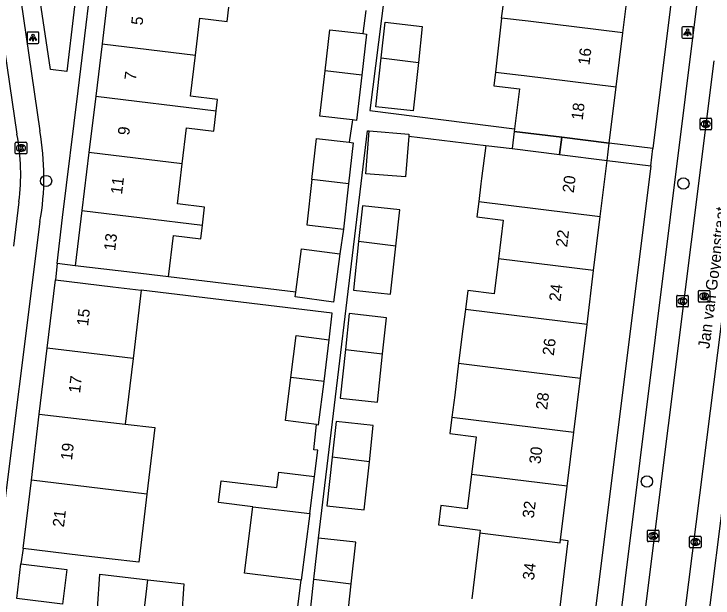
# Model space of a CAD drawing. Extents: x 162172 to 163187, y 382874 to 383684.
# Drawn here: x 162789.2 to 162849.7, y 383181 to 383231.5 of the extents above; entities that cross this region are included whole.
import ezdxf

# ---------------------------------------------------------------- set-up
doc = ezdxf.new("R2010")
doc.units = 0
for name, color, linetype in [('IMGEO_Boom', 7, 'Continuous'), ('IMGEO_Kolk', 7, 'Continuous'), ('IMGEO_Lichtpunt', 7, 'Continuous'), ('IMGEO_Openbare_ruimte_label', 7, 'Continuous'), ('IMGEO_Pand', 7, 'Continuous'), ('IMGEO_Pand_nummerreeks', 7, 'Continuous'), ('IMGEO_Pand_overbouw', 7, 'Continuous'), ('IMGEO_Rijbaan_lokaal_open', 7, 'Continuous'), ('IMGEO_Rioolput', 7, 'Continuous'), ('IMGEO_Voetpad_open', 7, 'Continuous')]:
    doc.layers.add(name, color=color, linetype=linetype)

msp = doc.modelspace()

# ---------------------------------------------------------------- linework, layer by layer
at = {"layer": 'IMGEO_Boom'}
for centre in [(162792.02, 383217.037), (162847.111, 383216.822), (162843.958, 383191.043)]:
    msp.add_circle(centre, 0.489, dxfattribs=at)
at = {"layer": 'IMGEO_Kolk'}
for p, q in [((162848.55, 383221.541), (162848.55, 383222.393)), ((162848.625, 383222.467), (162849.477, 383222.467)), ((162849.038, 383222.247), (162849.063, 383222.247)), ((162849.551, 383222.393), (162849.551, 383221.541)), ((162849.477, 383221.467), (162848.625, 383221.467)), ((162849.061, 383221.687), (162849.036, 383221.687)), ((162789.35, 383219.456), (162789.35, 383220.308)), ((162789.425, 383220.382), (162790.277, 383220.382)), ((162790.351, 383220.308), (162790.351, 383219.456)), ((162789.861, 383219.602), (162789.836, 383219.602)), ((162789.838, 383220.162), (162789.863, 383220.162)), ((162790.277, 383219.382), (162789.425, 383219.382)), ((162846.535, 383206.213), (162846.535, 383207.065)), ((162846.61, 383207.139), (162847.462, 383207.139)), ((162847.023, 383206.919), (162847.048, 383206.919)), ((162847.536, 383207.065), (162847.536, 383206.213)), ((162847.046, 383206.359), (162847.021, 383206.359)), ((162847.462, 383206.139), (162846.61, 383206.139)), ((162844.001, 383185.911), (162844.001, 383186.763)), ((162844.076, 383186.837), (162844.928, 383186.837)), ((162844.489, 383186.617), (162844.514, 383186.617)), ((162845.002, 383186.763), (162845.002, 383185.911)), ((162844.928, 383185.837), (162844.076, 383185.837)), ((162844.512, 383186.057), (162844.487, 383186.057)), ((162847.653, 383185.377), (162847.653, 383186.229)), ((162847.728, 383186.303), (162848.58, 383186.303)), ((162848.141, 383186.083), (162848.166, 383186.083)), ((162848.654, 383186.229), (162848.654, 383185.377)), ((162848.58, 383185.303), (162847.728, 383185.303)), ((162848.164, 383185.523), (162848.139, 383185.523))]:
    msp.add_line(p, q, dxfattribs=at)
for points in [[(162848.55, 383221.541), (162848.55, 383222.393)], [(162848.625, 383222.467), (162849.477, 383222.467)], [(162848.871, 383222.167), (162848.994, 383222.167), (162848.994, 383222.016), (162849.124, 383222.167), (162849.288, 383222.167), (162849.142, 383222.016), (162849.295, 383221.767), (162849.143, 383221.767), (162849.058, 383221.931), (162848.994, 383221.864), (162848.994, 383221.767), (162848.871, 383221.767), (162848.871, 383222.167)], [(162849.551, 383222.393), (162849.551, 383221.541)], [(162849.477, 383221.467), (162848.625, 383221.467)], [(162789.35, 383219.456), (162789.35, 383220.308)], [(162789.425, 383220.382), (162790.277, 383220.382)], [(162790.351, 383220.308), (162790.351, 383219.456)], [(162789.671, 383220.082), (162789.794, 383220.082), (162789.794, 383219.931), (162789.924, 383220.082), (162790.088, 383220.082), (162789.942, 383219.931), (162790.095, 383219.682), (162789.943, 383219.682), (162789.858, 383219.846), (162789.794, 383219.779), (162789.794, 383219.682), (162789.671, 383219.682), (162789.671, 383220.082)], [(162790.277, 383219.382), (162789.425, 383219.382)], [(162846.535, 383206.213), (162846.535, 383207.065)], [(162846.61, 383207.139), (162847.462, 383207.139)], [(162847.536, 383207.065), (162847.536, 383206.213)], [(162846.856, 383206.839), (162846.979, 383206.839), (162846.979, 383206.688), (162847.109, 383206.839), (162847.273, 383206.839), (162847.127, 383206.688), (162847.28, 383206.439), (162847.128, 383206.439), (162847.043, 383206.603), (162846.979, 383206.536), (162846.979, 383206.439), (162846.856, 383206.439), (162846.856, 383206.839)], [(162847.462, 383206.139), (162846.61, 383206.139)], [(162844.001, 383185.911), (162844.001, 383186.763)], [(162844.076, 383186.837), (162844.928, 383186.837)], [(162844.322, 383186.537), (162844.445, 383186.537), (162844.445, 383186.386), (162844.575, 383186.537), (162844.739, 383186.537), (162844.593, 383186.386), (162844.746, 383186.137), (162844.594, 383186.137), (162844.509, 383186.301), (162844.445, 383186.234), (162844.445, 383186.137), (162844.322, 383186.137), (162844.322, 383186.537)], [(162845.002, 383186.763), (162845.002, 383185.911)], [(162844.928, 383185.837), (162844.076, 383185.837)], [(162847.653, 383185.377), (162847.653, 383186.229)], [(162847.728, 383186.303), (162848.58, 383186.303)], [(162847.974, 383186.003), (162848.097, 383186.003), (162848.097, 383185.852), (162848.227, 383186.003), (162848.391, 383186.003), (162848.245, 383185.852), (162848.398, 383185.603), (162848.246, 383185.603), (162848.161, 383185.767), (162848.097, 383185.7), (162848.097, 383185.603), (162847.974, 383185.603), (162847.974, 383186.003)], [(162848.654, 383186.229), (162848.654, 383185.377)], [(162848.58, 383185.303), (162847.728, 383185.303)]]:
    msp.add_lwpolyline(points, dxfattribs=at)
for centre, start, end in [((162848.627, 383222.391), 91.55205, 178.44795), ((162848.627, 383222.391), 91.55205, 178.44795), ((162849.475, 383222.391), 1.55205, 88.44795), ((162849.475, 383222.391), 1.55205, 88.44795), ((162848.627, 383221.543), 181.55205, 268.44795), ((162848.627, 383221.543), 181.55205, 268.44795), ((162849.475, 383221.543), 271.55205, 358.44795), ((162849.475, 383221.543), 271.55205, 358.44795), ((162789.427, 383220.306), 91.55205, 178.44795), ((162789.427, 383220.306), 91.55205, 178.44795), ((162790.275, 383220.306), 1.55205, 88.44795), ((162790.275, 383220.306), 1.55205, 88.44795), ((162789.427, 383219.458), 181.55205, 268.44795), ((162789.427, 383219.458), 181.55205, 268.44795), ((162790.275, 383219.458), 271.55205, 358.44795), ((162790.275, 383219.458), 271.55205, 358.44795), ((162846.612, 383207.063), 91.55205, 178.44795), ((162846.612, 383207.063), 91.55205, 178.44795), ((162847.46, 383207.063), 1.55205, 88.44795), ((162847.46, 383207.063), 1.55205, 88.44795), ((162846.612, 383206.215), 181.55205, 268.44795), ((162846.612, 383206.215), 181.55205, 268.44795), ((162847.46, 383206.215), 271.55205, 358.44795), ((162847.46, 383206.215), 271.55205, 358.44795), ((162844.078, 383186.761), 91.55205, 178.44795), ((162844.078, 383186.761), 91.55205, 178.44795), ((162844.926, 383186.761), 1.55205, 88.44795), ((162844.926, 383186.761), 1.55205, 88.44795), ((162844.078, 383185.913), 181.55205, 268.44795), ((162844.078, 383185.913), 181.55205, 268.44795), ((162844.926, 383185.913), 271.55205, 358.44795), ((162844.926, 383185.913), 271.55205, 358.44795), ((162847.73, 383186.227), 91.55205, 178.44795), ((162847.73, 383186.227), 91.55205, 178.44795), ((162848.578, 383186.227), 1.55205, 88.44795), ((162848.578, 383186.227), 1.55205, 88.44795), ((162847.73, 383185.379), 181.55205, 268.44795), ((162847.73, 383185.379), 181.55205, 268.44795), ((162848.578, 383185.379), 271.55205, 358.44795), ((162848.578, 383185.379), 271.55205, 358.44795)]:
    msp.add_arc(centre, 0.0765, start, end, dxfattribs=at)
for centre, major_axis, ratio, start_param, end_param in [((162849.037, 383221.967), (-0.387, 0.002), 0.722429, 4.712389, 7.853982), ((162849.062, 383221.967), (-0.39, 0.002), 0.717154, 1.570796, 4.712389), ((162789.837, 383219.882), (-0.387, 0.002), 0.722429, 4.712389, 7.853982), ((162789.862, 383219.882), (-0.39, 0.002), 0.717154, 1.570796, 4.712389), ((162847.022, 383206.639), (-0.387, 0.002), 0.722429, 4.712389, 7.853982), ((162847.047, 383206.639), (-0.39, 0.002), 0.717154, 1.570796, 4.712389), ((162844.488, 383186.337), (-0.387, 0.002), 0.722429, 4.712389, 7.853982), ((162844.513, 383186.337), (-0.39, 0.002), 0.717154, 1.570796, 4.712389), ((162848.14, 383185.803), (-0.387, 0.002), 0.722429, 4.712389, 7.853982), ((162848.165, 383185.803), (-0.39, 0.002), 0.717154, 1.570796, 4.712389)]:
    msp.add_ellipse(centre, major_axis=major_axis, ratio=ratio, start_param=start_param, end_param=end_param, dxfattribs=at)
at = {"layer": 'IMGEO_Lichtpunt'}
for p, q in [((162791.294, 383229.925), (162790.486, 383229.925)), ((162791.294, 383229.925), (162790.486, 383229.925)), ((162846.974, 383230.291), (162846.974, 383229.484)), ((162846.974, 383230.291), (162846.974, 383229.484)), ((162847.876, 383230.386), (162847.068, 383230.386)), ((162847.876, 383230.386), (162847.068, 383230.386)), ((162847.97, 383229.484), (162847.97, 383230.291)), ((162847.97, 383229.484), (162847.97, 383230.291)), ((162790.392, 383229.83), (162790.392, 383229.023)), ((162790.392, 383229.83), (162790.392, 383229.023)), ((162791.388, 383229.023), (162791.388, 383229.83)), ((162791.388, 383229.023), (162791.388, 383229.83)), ((162847.068, 383229.39), (162847.876, 383229.39)), ((162847.068, 383229.39), (162847.876, 383229.39)), ((162790.486, 383228.929), (162791.294, 383228.929)), ((162790.486, 383228.929), (162791.294, 383228.929))]:
    msp.add_line(p, q, dxfattribs=at)
for points in [[(162847.348, 383229.955), (162847.387, 383229.927), (162847.199, 383229.665), (162847.161, 383229.692), (162847.348, 383229.955)], [(162847.45, 383229.907), (162847.497, 383229.907), (162847.497, 383229.585), (162847.45, 383229.585), (162847.45, 383229.907)], [(162847.56, 383229.927), (162847.598, 383229.954), (162847.785, 383229.692), (162847.746, 383229.664), (162847.56, 383229.927)], [(162790.766, 383229.494), (162790.805, 383229.466), (162790.617, 383229.204), (162790.579, 383229.231), (162790.766, 383229.494)], [(162790.868, 383229.446), (162790.915, 383229.446), (162790.915, 383229.124), (162790.868, 383229.124), (162790.868, 383229.446)], [(162790.978, 383229.466), (162791.016, 383229.493), (162791.203, 383229.231), (162791.164, 383229.203), (162790.978, 383229.466)]]:
    msp.add_lwpolyline(points, dxfattribs=at)
for centre in [(162847.473, 383230.089), (162790.891, 383229.628)]:
    msp.add_circle(centre, 0.0994, dxfattribs=at)
for centre, start, end in [((162790.486, 383229.83), 90, 180), ((162790.486, 383229.83), 90, 180), ((162791.294, 383229.83), 0, 90), ((162791.294, 383229.83), 0, 90), ((162847.068, 383230.291), 90, 180), ((162847.068, 383230.291), 90, 180), ((162847.876, 383230.291), 0, 90), ((162847.876, 383230.291), 0, 90), ((162847.068, 383229.484), 180, 270), ((162847.068, 383229.484), 180, 270), ((162847.876, 383229.484), 270, 0), ((162847.876, 383229.484), 270, 360), ((162790.486, 383229.023), 180, 270), ((162790.486, 383229.023), 180, 270), ((162791.294, 383229.023), 270, 0), ((162791.294, 383229.023), 270, 360)]:
    msp.add_arc(centre, 0.0946, start, end, dxfattribs=at)
at = {"layer": 'IMGEO_Pand'}
for points in [[(162831.4, 383231.13), (162831.474, 383231.726), (162831.98, 383235.795)], [(162841.874, 383229.839), (162842.446, 383234.504)], [(162797.392, 383233.343), (162796.854, 383228.896)], [(162804.921, 383227.92), (162805.308, 383231.124), (162807.658, 383230.84), (162807.808, 383232.082)], [(162831.4, 383231.13), (162830.869, 383226.462)], [(162841.874, 383229.839), (162833.681, 383230.849), (162831.4, 383231.13)], [(162820.988, 383227.681), (162821.32, 383230.763), (162824.542, 383230.414), (162824.205, 383227.284)], [(162816.14, 383226.563), (162816.546, 383230.111), (162819.413, 383229.783)], [(162819.413, 383229.783), (162819.709, 383229.749), (162819.301, 383226.18)], [(162841.301, 383225.174), (162841.874, 383229.839)], [(162796.854, 383228.896), (162796.306, 383224.363)], [(162796.854, 383228.896), (162804.921, 383227.92)], [(162806.722, 383223.1), (162806.842, 383224.091), (162804.492, 383224.375), (162804.921, 383227.92)], [(162824.205, 383227.284), (162823.754, 383223.11), (162820.533, 383223.459), (162820.988, 383227.681)], [(162820.988, 383227.681), (162824.205, 383227.284)], [(162818.507, 383222.324), (162815.692, 383222.645), (162816.14, 383226.563)], [(162819.301, 383226.18), (162816.14, 383226.563)], [(162830.869, 383226.462), (162830.734, 383225.273), (162832.952, 383224.998), (162832.524, 383221.545)], [(162830.869, 383226.462), (162833.1, 383226.186), (162833.359, 383226.154), (162841.301, 383225.174)], [(162819.301, 383226.18), (162818.855, 383222.284), (162818.507, 383222.324)], [(162840.705, 383220.313), (162841.301, 383225.174)], [(162796.306, 383224.363), (162795.717, 383219.49)], [(162796.306, 383224.363), (162806.722, 383223.1)], [(162803.784, 383218.515), (162804.161, 383221.632), (162806.51, 383221.348), (162806.722, 383223.1)], [(162832.524, 383221.545), (162832.496, 383221.323), (162836.616, 383220.816), (162840.705, 383220.313)], [(162823.37, 383220.924), (162823.089, 383217.392), (162819.666, 383217.664), (162819.961, 383221.369)], [(162819.961, 383221.369), (162823.384, 383221.097), (162823.37, 383220.924)], [(162815.003, 383217.159), (162815.409, 383220.705), (162818.219, 383220.383)], [(162818.219, 383220.383), (162818.572, 383220.343), (162818.164, 383216.777)], [(162830.027, 383220.116), (162829.671, 383217.254), (162829.612, 383216.777), (162829.423, 383215.26)], [(162830.027, 383220.116), (162832.31, 383219.835), (162836.408, 383219.331), (162840.522, 383218.824)], [(162795.717, 383219.49), (162795.111, 383214.483)], [(162803.784, 383218.515), (162795.717, 383219.49)], [(162805.528, 383213.222), (162805.716, 383214.781), (162803.367, 383215.065), (162803.784, 383218.515)], [(162839.926, 383213.967), (162840.522, 383218.824)], [(162815.003, 383217.159), (162814.555, 383213.239), (162817.718, 383212.878)], [(162818.164, 383216.777), (162815.003, 383217.159)], [(162818.164, 383216.777), (162817.718, 383212.878)], [(162822.256, 383211.407), (162822.594, 383214.542), (162819.372, 383214.891), (162819.039, 383211.803)], [(162829.423, 383215.26), (162829.259, 383213.938), (162831.541, 383213.653), (162831.126, 383210.315)], [(162829.423, 383215.26), (162839.926, 383213.967)], [(162795.111, 383214.483), (162794.534, 383209.709)], [(162795.111, 383214.483), (162805.528, 383213.222)], [(162839.353, 383209.302), (162839.926, 383213.967)], [(162802.601, 383208.734), (162803.035, 383212.323), (162805.385, 383212.039), (162805.528, 383213.222)], [(162819.039, 383211.803), (162818.585, 383207.587), (162821.806, 383207.238), (162822.256, 383211.407)], [(162822.256, 383211.407), (162819.039, 383211.803)], [(162813.6, 383207.431), (162814.092, 383211.171), (162817.41, 383210.727)], [(162817.41, 383210.727), (162816.862, 383206.563), (162813.544, 383207.007), (162813.6, 383207.431)], [(162831.126, 383210.315), (162830.747, 383207.271), (162828.465, 383207.556), (162828.263, 383205.931)], [(162839.353, 383209.302), (162831.126, 383210.315)], [(162802.601, 383208.734), (162799.498, 383209.109), (162794.534, 383209.709)], [(162838.781, 383204.637), (162839.353, 383209.302)], [(162792.117, 383202.571), (162792.825, 383208.479)], [(162792.825, 383208.479), (162797.795, 383207.883), (162800.241, 383207.59)], [(162800.241, 383207.59), (162799.533, 383201.682)], [(162828.263, 383205.931), (162828.052, 383204.24), (162827.682, 383201.267)], [(162838.781, 383204.637), (162828.263, 383205.931)], [(162821.111, 383202.075), (162821.449, 383205.212), (162818.227, 383205.561), (162817.894, 383202.471)], [(162838.208, 383199.972), (162838.781, 383204.637)], [(162813.18, 383200.046), (162813.638, 383203.658), (162816.503, 383203.294)], [(162816.047, 383199.702), (162816.503, 383203.294)], [(162791.433, 383196.862), (162792.117, 383202.571)], [(162799.533, 383201.682), (162792.117, 383202.571)], [(162817.894, 383202.471), (162817.44, 383198.257), (162820.661, 383197.908), (162821.111, 383202.075)], [(162817.894, 383202.471), (162821.111, 383202.075)], [(162799.533, 383201.682), (162798.854, 383196.009)], [(162827.682, 383201.267), (162827.34, 383198.515), (162827.102, 383196.603)], [(162827.682, 383201.267), (162829.966, 383200.986), (162838.208, 383199.972)], [(162815.404, 383195.976), (162812.706, 383196.319), (162813.18, 383200.046)], [(162816.047, 383199.702), (162813.18, 383200.046)], [(162815.404, 383195.976), (162815.572, 383195.955), (162816.047, 383199.702)], [(162837.636, 383195.307), (162838.208, 383199.972)], [(162790.749, 383191.152), (162791.433, 383196.862)], [(162791.433, 383196.862), (162798.854, 383196.009)], [(162819.966, 383192.744), (162820.304, 383195.881), (162817.082, 383196.23), (162816.749, 383193.14)], [(162827.102, 383196.603), (162826.927, 383195.199), (162829.21, 383194.914), (162828.805, 383191.657)], [(162827.102, 383196.603), (162837.636, 383195.307)], [(162798.854, 383196.009), (162801.428, 383195.7), (162800.739, 383189.955)], [(162837.063, 383190.641), (162837.636, 383195.307)], [(162816.749, 383193.14), (162816.295, 383188.926), (162819.516, 383188.577), (162819.966, 383192.744)], [(162819.966, 383192.744), (162816.749, 383193.14)], [(162809.893, 383188.858), (162806.914, 383189.215), (162807.14, 383191.101), (162811.971, 383190.522), (162812.14, 383191.855), (162815.213, 383191.465)], [(162814.807, 383188.269), (162815.213, 383191.465)], [(162828.805, 383191.657), (162828.433, 383188.668), (162826.146, 383188.953), (162825.938, 383187.281), (162828.225, 383186.995), (162829.554, 383186.829), (162829.525, 383186.595)], [(162837.063, 383190.641), (162828.805, 383191.657)], [(162790.042, 383185.247), (162790.749, 383191.152)], [(162800.739, 383189.955), (162790.749, 383191.152)], [(162836.492, 383185.99), (162837.063, 383190.641)], [(162800.739, 383189.955), (162800.032, 383184.049), (162797.458, 383184.358), (162795.007, 383184.652), (162790.042, 383185.247)], [(162814.075, 383182.5), (162809.165, 383183.123), (162809.893, 383188.858)], [(162809.893, 383188.858), (162814.807, 383188.269)], [(162814.807, 383188.269), (162814.075, 383182.5)], [(162829.525, 383186.595), (162828.81, 383180.884)], [(162829.525, 383186.595), (162836.46, 383185.728), (162836.492, 383185.99)], [(162815.177, 383182.586), (162815.562, 383186.15)], [(162818.394, 383182.185), (162818.784, 383185.801), (162815.562, 383186.15)], [(162836.419, 383179.934), (162837.157, 383185.908), (162836.492, 383185.99)], [(162789.839, 383183.906), (162793.804, 383183.431), (162793.446, 383180.442), (162789.481, 383180.917)], [(162789.481, 383180.917), (162789.839, 383183.906)], [(162799.966, 383179.616), (162796.465, 383180.025), (162796.662, 383183.023), (162800.814, 383182.547)], [(162800.814, 383182.547), (162803.936, 383182.175), (162803.738, 383179.177), (162801.872, 383179.394), (162801.537, 383176.603), (162799.632, 383176.832), (162799.966, 383179.616)], [(162799.966, 383179.616), (162800.456, 383179.559), (162800.814, 383182.547)], [(162814.74, 383178.533), (162815.177, 383182.586)], [(162814.74, 383178.533), (162817.962, 383178.183), (162818.394, 383182.185)], [(162815.177, 383182.586), (162818.394, 383182.185)]]:
    msp.add_lwpolyline(points, dxfattribs=at)
at = {"layer": 'IMGEO_Pand_overbouw'}
for points in [[(162836.616, 383220.816), (162832.496, 383221.323), (162832.31, 383219.835), (162836.408, 383219.331)], [(162840.705, 383220.313), (162836.616, 383220.816), (162836.408, 383219.331), (162840.522, 383218.824)]]:
    msp.add_lwpolyline(points, close=True, dxfattribs=at)
at = {"layer": 'IMGEO_Rijbaan_lokaal_open'}
for points in [[(162786.068, 383244.482), (162789.498, 383221.074)], [(162843.862, 383180.235), (162849.781, 383227.424)], [(162853.195, 383227.037), (162847.239, 383179.833)], [(162789.673, 383215.233), (162789.201, 383211.411)]]:
    msp.add_lwpolyline(points, dxfattribs=at)
msp.add_arc((162771.358, 383217.607), 18.468, 352.61325, 10.81896, dxfattribs=at)
at = {"layer": 'IMGEO_Rioolput'}
for p, q in [((162848.483, 383207.569), (162849.335, 383207.569)), ((162848.408, 383206.643), (162848.408, 383207.495)), ((162848.896, 383207.349), (162848.921, 383207.349)), ((162849.409, 383207.495), (162849.409, 383206.643)), ((162849.335, 383206.569), (162848.483, 383206.569)), ((162848.919, 383206.789), (162848.894, 383206.789))]:
    msp.add_line(p, q, dxfattribs=at)
for points in [[(162848.483, 383207.569), (162849.335, 383207.569)], [(162848.408, 383206.643), (162848.408, 383207.495)], [(162848.997, 383207.267), (162848.745, 383207.269), (162848.745, 383206.869)], [(162848.745, 383206.869), (162848.869, 383206.869), (162848.869, 383207.031), (162848.88, 383207.031)], [(162848.923, 383207.188), (162848.869, 383207.188), (162848.869, 383207.107)], [(162848.869, 383207.107), (162848.921, 383207.107)], [(162848.927, 383207.002), (162848.998, 383206.869), (162849.138, 383206.869), (162849.073, 383206.995)], [(162849.409, 383207.495), (162849.409, 383206.643)], [(162849.335, 383206.569), (162848.483, 383206.569)]]:
    msp.add_lwpolyline(points, dxfattribs=at)
for centre, radius, start, end in [((162848.485, 383207.493), 0.0765, 91.55205, 178.44795), ((162848.485, 383207.493), 0.0765, 91.55205, 178.44795), ((162849.333, 383207.493), 0.0765, 1.55205, 88.44795), ((162849.333, 383207.493), 0.0765, 1.55205, 88.44795), ((162848.879, 383206.978), 0.0533, 26.02933, 88.69889), ((162848.905, 383207.296), 0.19, 274.7715, 282.96867), ((162848.929, 383207.092), 0.0964, 77.00612, 93.18647), ((162848.943, 383207.149), 0.0378, 276.66336, 79.67722), ((162848.996, 383207.157), 0.109, 350.36119, 89.41601), ((162848.994, 383207.157), 0.112, 277.58423, 350.98172), ((162848.978, 383206.942), 0.108, 29.51342, 73.79051), ((162848.485, 383206.645), 0.0765, 181.55205, 268.44795), ((162848.485, 383206.645), 0.0765, 181.55205, 268.44795), ((162849.333, 383206.645), 0.0765, 271.55205, 358.44795), ((162849.333, 383206.645), 0.0765, 271.55205, 358.44795)]:
    msp.add_arc(centre, radius, start, end, dxfattribs=at)
for centre, major_axis, ratio, start_param, end_param in [((162848.895, 383207.069), (-0.387, 0.002), 0.722429, 4.712389, 7.853982), ((162848.92, 383207.069), (-0.39, 0.002), 0.717154, 1.570796, 4.712389)]:
    msp.add_ellipse(centre, major_axis=major_axis, ratio=ratio, start_param=start_param, end_param=end_param, dxfattribs=at)
at = {"layer": 'IMGEO_Voetpad_open'}
for points in [[(162840.771, 383172.051), (162852.517, 383266.21)], [(162849.659, 383262.239), (162849.574, 383261.327), (162848.214, 383250), (162844.469, 383219.846)], [(162823.489, 383250.661), (162820.019, 383223.136), (162832.524, 383221.545)], [(162857.653, 383245.721), (162848.391, 383172.323), (162847.362, 383166.12), (162843.826, 383149.725)], [(162788.168, 383244.227), (162791.474, 383221.369)], [(162792.986, 383209.886), (162793.442, 383213.879), (162794.777, 383224.846), (162796.374, 383237.96), (162796.444, 383238.532)], [(162790.981, 383236.14), (162795.034, 383236.795), (162793.818, 383226.51), (162792.399, 383226.694), (162790.981, 383236.14)], [(162819.667, 383231.792), (162819.413, 383229.783)], [(162818.507, 383222.324), (162818.219, 383220.383)], [(162815.562, 383186.15), (162819.806, 383221.369), (162819.961, 383221.369)], [(162823.37, 383220.924), (162830.027, 383220.116)], [(162844.469, 383219.846), (162840.705, 383220.313)], [(162844.284, 383218.357), (162844.469, 383219.846)], [(162840.522, 383218.824), (162844.284, 383218.357)], [(162844.284, 383218.357), (162838.749, 383173.786)], [(162791.483, 383213.52), (162787.86, 383184.75)], [(162817.718, 383212.878), (162817.41, 383210.727)], [(162792.986, 383209.886), (162792.825, 383208.479)], [(162794.534, 383209.709), (162792.986, 383209.886)], [(162813.6, 383207.431), (162802.601, 383208.734)], [(162816.503, 383203.294), (162816.757, 383205.609), (162800.241, 383207.59)], [(162815.213, 383191.465), (162815.502, 383193.747), (162815.155, 383193.787), (162815.404, 383195.976)], [(162790.042, 383185.247), (162789.839, 383183.906)], [(162813.17, 383175.379), (162814.075, 383182.5)]]:
    msp.add_lwpolyline(points, dxfattribs=at)
msp.add_arc((162769.808, 383217.42), 22.023, 349.80059, 10.33081, dxfattribs=at)

# ---------------------------------------------------------------- texts
at = {"layer": 'IMGEO_Openbare_ruimte_label'}
msp.add_text('Jan van Goyenstraat', height=1, rotation=82.70444, dxfattribs=at).set_placement((162849.356, 383202.487))
at = {"layer": 'IMGEO_Pand_nummerreeks'}
for s, rotation, p in [('5', 83.1041, (162800.349, 383230.474)), ('16', 83.0044, (162838.988, 383227.013)), ('7', 83.1041, (162799.773, 383225.711)), ('18', 83.0044, (162838.405, 383222.267)), ('9', 83.1041, (162799.197, 383220.948)), ('11', 83.1041, (162798.58, 383215.842)), ('20', 83.0044, (162837.632, 383215.968)), ('13', 83.1041, (162797.99, 383210.966)), ('22', 83.00336, (162837.056, 383211.272)), ('24', 83.00336, (162836.481, 383206.584)), ('15', 83.16899, (162795.647, 383204.454)), ('26', 83.0044, (162835.905, 383201.893)), ('17', 83.16899, (162794.951, 383198.646)), ('28', 83.0044, (162835.33, 383197.206)), ('19', 83.16899, (162794.255, 383192.838)), ('30', 83.00336, (162834.754, 383192.515)), ('32', 83.00336, (162834.177, 383187.819)), ('21', 83.16899, (162793.562, 383187.052)), ('34', 82.95666, (162834.192, 383182.461))]:
    msp.add_text(s, height=1, rotation=rotation, dxfattribs=at).set_placement(p)

doc.saveas('drawing.dxf')
